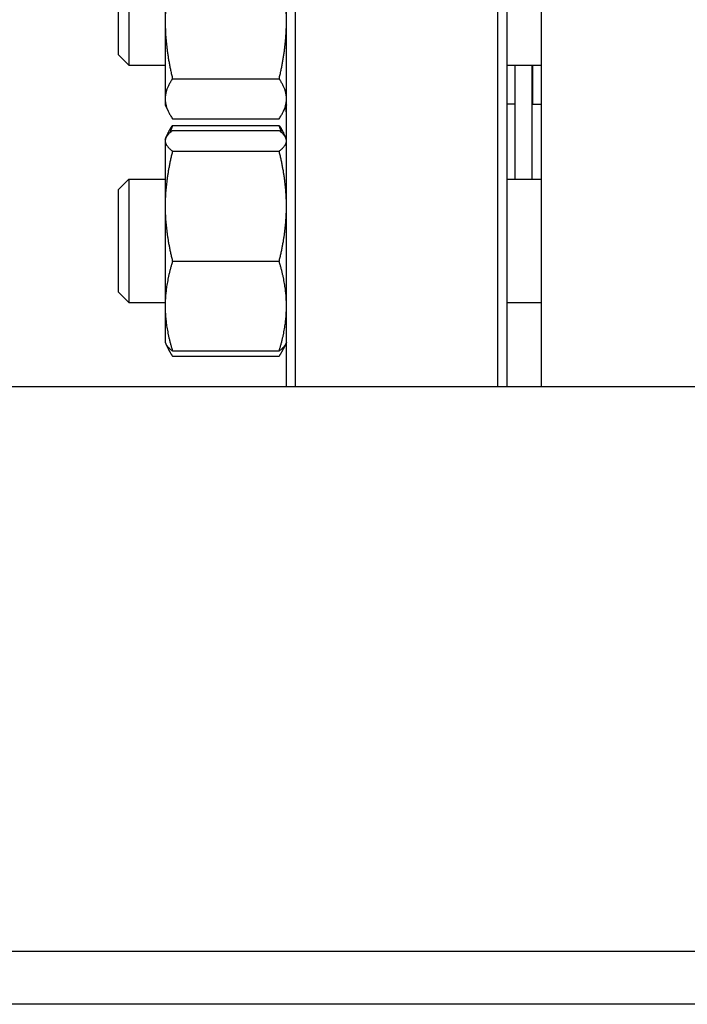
# Model space of a CAD drawing. Header units: inches. Extents: x 5 to 1128, y -85 to 748.
# Tile 581 of 656: x 922.42 to 927.15, y 336.23 to 343.21. Entities that reach past the tile are written whole.
import ezdxf

# ---------------------------------------------------------------- set-up
doc = ezdxf.new("R2010")
doc.units = ezdxf.units.IN
doc.header["$LTSCALE"] = 32
doc.header["$MEASUREMENT"] = 0
doc.layers.add('Visible (ANSI)', color=7, linetype='Continuous', lineweight=30)

msp = doc.modelspace()

# ---------------------------------------------------------------- linework, layer by layer
at = {"layer": 'Visible (ANSI)'}
for p, q in [((924.31078, 340.60867), (924.31078, 355.10867)), ((924.37328, 355.10867), (924.37328, 340.60867)), ((925.80828, 340.60867), (925.80828, 355.10867)), ((925.87078, 355.10867), (925.87078, 340.60867)), ((926.11578, 340.60867), (926.11578, 355.10867)), ((923.45178, 343.87517), (923.45178, 343.19921)), ((923.1937, 343.76248), (923.1937, 342.88748)), ((923.12078, 342.96039), (923.12078, 343.68956)), ((923.45178, 343.19921), (923.45178, 342.64902)), ((923.12078, 342.96039), (923.1937, 342.88748)), ((923.1937, 342.88748), (923.45178, 342.88748)), ((925.87078, 342.88748), (926.11578, 342.88748)), ((925.93078, 342.08015), (925.93078, 342.88748)), ((926.05078, 342.08015), (926.05078, 342.88748)), ((926.05578, 342.61117), (926.05578, 342.88748)), ((923.50365, 342.7905), (924.25892, 342.7905)), ((926.05078, 342.73117), (926.05578, 342.73117)), ((923.45178, 342.64902), (923.45178, 342.60598)), ((923.45178, 342.60598), (923.47313, 342.56019)), ((924.31078, 342.60598), (924.28943, 342.56019)), ((925.93078, 342.61117), (925.87078, 342.61117)), ((926.05578, 342.61117), (926.11578, 342.61117)), ((923.50365, 342.50754), (924.25892, 342.50754)), ((923.50365, 342.46008), (924.25892, 342.46008)), ((923.50365, 342.42318), (924.25892, 342.42318)), ((923.45178, 342.36165), (923.45703, 342.37291)), ((923.45178, 342.36165), (923.45178, 342.35057)), ((923.45703, 342.37291), (923.47313, 342.40744)), ((924.30553, 342.37291), (924.28943, 342.40744)), ((924.31078, 342.36165), (924.30553, 342.37291)), ((923.45178, 342.35057), (923.45178, 341.88769)), ((923.50365, 342.27796), (924.25892, 342.27796)), ((923.12078, 342.00723), (923.1937, 342.08015)), ((923.1937, 342.08015), (923.1937, 341.20515)), ((923.1937, 342.08015), (923.45178, 342.08015)), ((925.87078, 342.08015), (926.11578, 342.08015)), ((923.12078, 341.27807), (923.12078, 342.00723)), ((923.45178, 341.88769), (923.45178, 341.17978)), ((923.50365, 341.49743), (924.25892, 341.49743)), ((923.12078, 341.27807), (923.1937, 341.20515)), ((923.1937, 341.20515), (923.45178, 341.20515)), ((923.45178, 341.17978), (923.45178, 340.92365)), ((925.87078, 341.20515), (926.11578, 341.20515)), ((923.45178, 340.92365), (923.45703, 340.91239)), ((923.45703, 340.91239), (923.47313, 340.87787)), ((924.30553, 340.91239), (924.28943, 340.87787)), ((924.31078, 340.92365), (924.30553, 340.91239)), ((923.50365, 340.86213), (924.25892, 340.86213)), ((923.50365, 340.82522), (924.25892, 340.82522)), ((945.05578, 340.60867), (910.55578, 340.60867)), ((943.80578, 336.60867), (911.80578, 336.60867)), ((985.18078, 336.23367), (907.80578, 336.23367))]:
    msp.add_line(p, q, dxfattribs=at)
msp.add_arc((923.93578, 342.53143), 0.375, 0, 9.684496, dxfattribs=at)
for points, weights in [([(923.50365, 343.60793), (923.45178, 343.3889), (923.45178, 343.19921)], [1, 1.0379548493, 1]), ([(924.31078, 343.19921), (924.31078, 343.3889), (924.25892, 343.60793)], [1, 1.0379548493, 1]), ([(923.45178, 343.19921), (923.45178, 343.00953), (923.50365, 342.7905)], [1, 1.0379548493, 1]), ([(924.25892, 342.7905), (924.31078, 343.00953), (924.31078, 343.19921)], [1, 1.0379548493, 1]), ([(923.50365, 342.7905), (923.45178, 342.71468), (923.45178, 342.64902)], [1, 1.0379548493, 1]), ([(924.31078, 342.64902), (924.31078, 342.71468), (924.25892, 342.7905)], [1, 1.0379548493, 1]), ([(923.45178, 342.64902), (923.45178, 342.58336), (923.50365, 342.50754)], [1, 1.0379548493, 1]), ([(924.25892, 342.50754), (924.31078, 342.58336), (924.31078, 342.64902)], [1, 1.0379548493, 1]), ([(923.50365, 342.42318), (923.45178, 342.38427), (923.45178, 342.35057)], [1, 1.0379548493, 1]), ([(923.47313, 342.40744), (923.4849, 342.43268), (923.50365, 342.46008)], [1.01733426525, 1.01339325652, 1]), ([(923.50365, 342.46008), (923.49427, 342.43418), (923.48667, 342.40941)], [1, 1.00665836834, 1.01098059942]), ([(924.2759, 342.40941), (924.2683, 342.43418), (924.25892, 342.46008)], [1.01098059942, 1.00665836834, 1]), ([(924.25892, 342.46008), (924.27766, 342.43268), (924.28943, 342.40744)], [1, 1.01339325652, 1.01733426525]), ([(924.31078, 342.35057), (924.31078, 342.38427), (924.25892, 342.42318)], [1, 1.0379548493, 1]), ([(923.45178, 342.35057), (923.45178, 342.31687), (923.50365, 342.27796)], [1, 1.0379548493, 1]), ([(924.25892, 342.27796), (924.31078, 342.31687), (924.31078, 342.35057)], [1, 1.0379548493, 1]), ([(923.50365, 342.27796), (923.45178, 342.06882), (923.45178, 341.88769)], [1, 1.0379548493, 1]), ([(924.31078, 341.88769), (924.31078, 342.06882), (924.25892, 342.27796)], [1, 1.0379548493, 1]), ([(923.45178, 341.88769), (923.45178, 341.70657), (923.50365, 341.49743)], [1, 1.0379548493, 1]), ([(924.25892, 341.49743), (924.31078, 341.70657), (924.31078, 341.88769)], [1, 1.0379548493, 1]), ([(923.50365, 341.49743), (923.45178, 341.3272), (923.45178, 341.17978)], [1, 1.0379548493, 1]), ([(924.31078, 341.17978), (924.31078, 341.3272), (924.25892, 341.49743)], [1, 1.0379548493, 1]), ([(923.45178, 341.17978), (923.45178, 341.03236), (923.50365, 340.86213)], [1, 1.0379548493, 1]), ([(924.25892, 340.86213), (924.31078, 341.03236), (924.31078, 341.17978)], [1, 1.0379548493, 1]), ([(923.50365, 340.86213), (923.468, 340.88887), (923.45703, 340.91239)], [1, 1.02578038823, 1.01653872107]), ([(923.46361, 340.90104), (923.4763, 340.8652), (923.50365, 340.82522)], [1.01895290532, 1.01965956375, 1]), ([(924.30553, 340.91239), (924.29456, 340.88887), (924.25892, 340.86213)], [1.01653872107, 1.02578038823, 1]), ([(924.25892, 340.82522), (924.28626, 340.8652), (924.29896, 340.90104)], [1, 1.01965956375, 1.01895290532])]:
    msp.add_rational_spline(points, weights, degree=2, dxfattribs=at)

doc.saveas('drawing.dxf')
